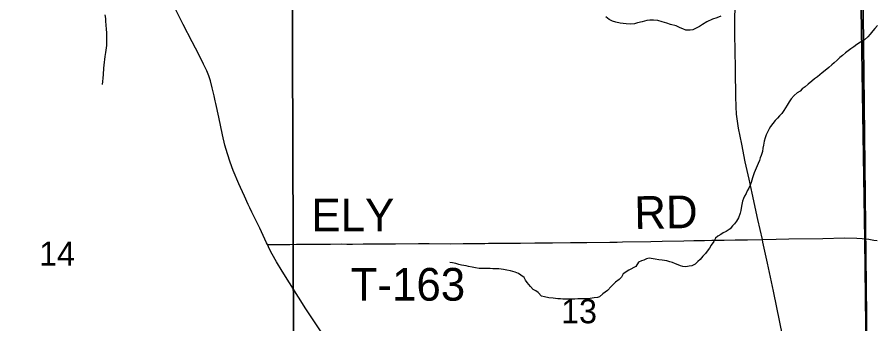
# Model space of a CAD drawing. Extents: x 1985906 to 2360102, y 891258 to 1222054.
# Drawn here: x 2133334 to 2141197, y 1011454 to 1014266 of the extents above; entities that cross this region are included whole.
import ezdxf

# ---------------------------------------------------------------- set-up
doc = ezdxf.new("R2010")
doc.units = 0
for name, color, linetype in [('GM_X_County_Road', 7, 'Continuous'), ('GM_X_Minor_River', 7, 'Continuous'), ('GM_X_Section', 7, 'Continuous'), ('GM_X_Section_Text', 7, 'Continuous'), ('GM_X_Township', 7, 'Continuous'), ('GM_X_Township_Road', 7, 'Continuous'), ('GM_X_Township_Road_Text', 7, 'Continuous')]:
    doc.layers.add(name, color=color, linetype=linetype)

msp = doc.modelspace()

# ---------------------------------------------------------------- linework, layer by layer
at = {"layer": 'GM_X_County_Road'}
for points in [[(2140158.3, 1012227.3), (2140117.5, 1012412.1), (2140064.5, 1012652.5), (2140038.1, 1012781.1), (2140001.8, 1012941.1), (2139969.6, 1013102.2), (2139940.7, 1013247.2), (2139929.8, 1013312), (2139922.3, 1013377.5), (2139917.5, 1013443.2), (2139914.1, 1013541.7), (2139911.7, 1013771.6), (2139909.9, 1013984.8), (2139907.4, 1014083.2), (2139906.9, 1014263.6), (2139907.6, 1014345.6), (2139909, 1014427.7), (2139914.1, 1014657.4), (2139917.8, 1014804.9), (2139920.2, 1014892.1)], [(2135625.6, 1012180.8), (2135617.5, 1012196.9), (2135554.6, 1012330.9), (2135504, 1012434.1), (2135482.1, 1012478.2), (2135464.2, 1012516.9), (2135449.1, 1012549.6), (2135414.8, 1012623.7), (2135378.4, 1012703.6), (2135362.3, 1012738.9), (2135312.4, 1012859), (2135282.8, 1012935.3), (2135258.7, 1013013.3), (2135236.6, 1013092.1), (2135213.7, 1013187.7), (2135179.8, 1013349.4), (2135152.8, 1013473.7), (2135146.9, 1013498.7), (2135137.4, 1013543.8), (2135119.8, 1013618.2), (2135102.7, 1013682.7), (2135087.4, 1013729.7), (2135069.1, 1013775.7), (2135041.4, 1013835.5), (2134996.6, 1013923.4), (2134935.5, 1014039.4), (2134854.6, 1014198.8), (2134773.3, 1014359.4)], [(2140469.4, 1009575.5), (2140468.8, 1009656.7), (2140469.7, 1009935.7), (2140467.3, 1010149), (2140466.6, 1010346.1), (2140466.8, 1010526.5), (2140464.3, 1010591.9), (2140457.6, 1010673.5), (2140445.4, 1010771), (2140420.1, 1010933.1), (2140394.9, 1011078.6), (2140368.7, 1011223.9), (2140346, 1011336.4), (2140259.4, 1011754.3), (2140204, 1012011), (2140163.7, 1012203.8), (2140158.3, 1012227.3)], [(2137200.9, 1009544.9), (2137105.2, 1009725.8), (2136991.5, 1009943.6), (2136875.2, 1010160.5), (2136789.4, 1010319.4), (2136724.3, 1010433.5), (2136640.8, 1010574.9), (2136580.1, 1010672.6), (2136428, 1010906.3), (2136355.7, 1011015.9), (2136293.1, 1011112), (2136221.5, 1011222.1), (2136086, 1011427.5), (2135977.7, 1011592), (2135759, 1011938.9), (2135708.2, 1012023.1), (2135668.6, 1012094.7), (2135645.7, 1012138.9), (2135625.6, 1012180.8)]]:
    msp.add_lwpolyline(points, dxfattribs=at)
at = {"layer": 'GM_X_Minor_River'}
for points in [[(2134137.4, 1014287.4), (2134141.9, 1014255.4), (2134142.2, 1014229.3), (2134147.2, 1014155.2), (2134151.6, 1014121.1), (2134152.6, 1014044.9), (2134151.1, 1014006.8), (2134141.9, 1013942.5), (2134136.4, 1013904.3), (2134127.4, 1013826), (2134125.7, 1013799.9), (2134120.4, 1013741.6), (2134116.9, 1013705.5), (2134115.2, 1013675.4), (2134111.6, 1013649.2)], [(2139778.3, 1014276.3), (2139740.4, 1014259.8), (2139700.4, 1014249.2), (2139648.5, 1014222.4), (2139610.7, 1014197.9), (2139582.8, 1014181.4), (2139522.9, 1014150.6), (2139496.9, 1014148.2), (2139458.7, 1014145.7), (2139428.4, 1014159.3), (2139404.2, 1014167), (2139369.8, 1014186.6), (2139317.5, 1014200), (2139283.2, 1014211.5), (2139240.9, 1014223), (2139200.5, 1014234.5), (2139162.3, 1014240), (2139128.2, 1014239.6), (2139100.1, 1014235.2), (2139056.1, 1014224.6), (2139016.1, 1014214), (2138986.1, 1014205.6), (2138954, 1014201.2), (2138909.8, 1014204.6), (2138855.4, 1014211.9), (2138817.2, 1014219.4), (2138784.9, 1014229), (2138756.6, 1014244.7), (2138724.2, 1014268.3)], [(2141213.3, 1014189.1), (2141189.5, 1014162.7), (2141169.7, 1014140.4), (2141146, 1014110), (2141124.2, 1014085.7), (2141092.4, 1014059.2), (2141056.6, 1014036.6), (2141022.7, 1014016.1), (2140994.9, 1013995.7), (2140969, 1013977.3), (2140945.2, 1013956.9), (2140919.3, 1013938.5), (2140891.5, 1013914.1), (2140867.6, 1013895.7), (2140843.8, 1013873.3), (2140816.1, 1013846.9), (2140794.2, 1013828.5), (2140766.4, 1013804.1), (2140732.6, 1013777.6), (2140706.8, 1013755.2), (2140663.1, 1013718.5), (2140635.2, 1013702.1), (2140611.4, 1013679.7), (2140577.6, 1013653.2), (2140549.8, 1013628.7), (2140524, 1013608.3), (2140504.1, 1013588), (2140476.2, 1013571.6), (2140448.5, 1013547.2), (2140420.7, 1013518.7), (2140403, 1013490.4), (2140385.4, 1013458.1), (2140353.9, 1013409.5), (2140336.1, 1013383.2), (2140316.3, 1013360.9), (2140296.5, 1013340.5), (2140276.7, 1013318.2), (2140253, 1013291.8), (2140233.3, 1013263.5), (2140219.5, 1013243.3), (2140192.1, 1013186.7), (2140182.4, 1013160.5), (2140174.7, 1013130.3), (2140169.2, 1013092.2), (2140163.5, 1013066), (2140157.9, 1013033.8), (2140146.3, 1012997.6), (2140138.6, 1012977.4), (2140130.8, 1012953.3), (2140119.2, 1012925), (2140091.9, 1012860.5), (2140084.1, 1012840.3), (2140078.3, 1012820.2), (2140068.7, 1012792), (2140062.9, 1012771.8), (2140055.2, 1012749.7), (2140045.4, 1012725.5), (2140033.7, 1012699.2), (2140020, 1012673), (2140010.3, 1012650.8), (2139994.5, 1012624.5), (2139984.8, 1012602.3), (2139977, 1012580.2), (2139971.4, 1012548), (2139963.8, 1012513.8), (2139960.1, 1012493.7), (2139954.4, 1012469.5), (2139938.9, 1012425.2), (2139921.2, 1012396.9), (2139903.4, 1012372.6), (2139885.6, 1012352.3), (2139861.9, 1012325.9), (2139826, 1012301.4), (2139800.1, 1012289), (2139778.2, 1012272.7), (2139750.3, 1012258.2), (2139730.4, 1012239.9), (2139712.8, 1012209.6), (2139689.1, 1012175.2), (2139675.4, 1012148.9), (2139651.7, 1012120.5), (2139635.9, 1012100.3), (2139612.1, 1012073.9), (2139588.4, 1012045.5), (2139566.6, 1012025.1)], [(2139566.6, 1012025.1), (2139542.7, 1012002.8), (2139512.8, 1011986.3), (2139488.8, 1011984), (2139458.7, 1011977.6), (2139430.6, 1011979.2), (2139408.4, 1011984.9), (2139386.2, 1011996.7), (2139364, 1012004.4), (2139335.7, 1012016), (2139311.5, 1012023.8), (2139283.3, 1012031.4), (2139239.1, 1012036.8), (2139210.9, 1012040.5), (2139176.7, 1012046), (2139156.6, 1012049.8), (2139120.4, 1012055.3), (2139096.3, 1012051), (2139072.4, 1012038.6), (2139052.4, 1012032.3), (2139024.4, 1012019.9), (2138998.8, 1011979.5), (2138935, 1011946.5), (2138883.3, 1011911.8), (2138867.6, 1011883.4), (2138847.8, 1011861.1), (2138814, 1011836.6), (2138772.3, 1011795.9), (2138738.6, 1011761.4), (2138696.9, 1011728.8), (2138667.1, 1011702.3), (2138647.1, 1011696), (2138619, 1011693.6), (2138580.9, 1011687.1), (2138540.8, 1011684.6), (2138468.5, 1011683.6), (2138440.5, 1011681.2), (2138396.3, 1011680.6), (2138352.1, 1011682), (2138332, 1011681.8), (2138309.9, 1011683.5), (2138285.8, 1011683.2), (2138263.7, 1011686.9), (2138241.5, 1011690.6), (2138201.3, 1011694.1), (2138163.1, 1011701.6), (2138136.9, 1011709.3), (2138106.3, 1011742.9), (2138084, 1011756.7), (2138059.8, 1011770.4), (2138035.3, 1011796.2), (2138002.7, 1011833.8), (2137988.4, 1011855.7), (2137976, 1011879.6), (2137947.7, 1011899.3), (2137923.4, 1011915), (2137893, 1011928.6), (2137852.7, 1011940.1), (2137816.5, 1011947.7), (2137788.3, 1011953.3), (2137766.2, 1011957), (2137746.1, 1011958.8), (2137716, 1011958.4), (2137689.8, 1011960), (2137665.7, 1011961.7), (2137597.4, 1011960.8), (2137565.3, 1011962.4), (2137531.1, 1011967.9), (2137500.9, 1011973.5), (2137466.7, 1011979.1), (2137444.5, 1011984.8), (2137404.3, 1011992.3), (2137378.1, 1011998), (2137349.8, 1012007.7), (2137321.7, 1012013.3), (2137295.5, 1012016.9)]]:
    msp.add_lwpolyline(points, dxfattribs=at)
at = {"layer": 'GM_X_Section'}
for points in [[(2141073.8, 1014909.6), (2141074.1, 1014849.6), (2141132.9, 1009584.8), (2135869.9, 1009550.1), (2135850.9, 1014849.1)], [(2130647.9, 1014808.7), (2135850.9, 1014849.1), (2135869.9, 1009550.1), (2130575.1, 1009477.1), (2130644.2, 1011228.6)], [(2141074.1, 1014849.6), (2144828.1, 1014870.9), (2144878.5, 1009582.1), (2141132.9, 1009584.8)]]:
    msp.add_lwpolyline(points, close=True, dxfattribs=at)
at = {"layer": 'GM_X_Township'}
for points in [[(2131125.3, 1025495.7), (2135644.8, 1025556.9), (2135959.6, 1025551.2), (2140910.9, 1025638.8), (2140957.9, 1024059.1), (2140992.6, 1021457.6), (2140989.6, 1021008.1), (2140995.6, 1020742.8), (2140996.5, 1020683.7), (2141011.9, 1019647.4), (2141011.9, 1019058.8), (2141011, 1017657), (2141011, 1017622.9), (2141097.8, 1012223.7), (2141126.9, 1009599), (2140462.9, 1009595.7), (2137186.3, 1009553.5), (2135789.3, 1009523.9), (2133580.3, 1009513.3), (2133246.9, 1009511.7)], [(2141186.6, 998951), (2141184.7, 999312.3), (2141166.1, 1001591.7), (2141179.8, 1004952.8), (2141126.9, 1009599), (2141097.8, 1012223.7), (2141011, 1017622.9), (2141011, 1017657), (2141011.9, 1019058.8), (2141011.9, 1019647.4), (2140996.5, 1020683.7), (2140995.6, 1020742.8), (2140989.6, 1021008.1), (2140992.6, 1021457.6), (2140957.9, 1024059.1), (2140910.9, 1025638.8)]]:
    msp.add_lwpolyline(points, dxfattribs=at)
at = {"layer": 'GM_X_Township_Road'}
for points in [[(2135625.6, 1012180.8), (2135642.7, 1012181.6), (2135708, 1012182.1), (2135757, 1012182.2), (2135831.2, 1012183.1), (2135892.8, 1012183.9), (2135966.6, 1012184.9), (2136015.2, 1012185.1), (2136050.8, 1012185.3), (2136092.5, 1012185.5), (2136147.2, 1012185.7), (2136201.9, 1012186), (2136305.2, 1012186.5), (2136354, 1012186.2), (2136403.1, 1012186.2), (2136501.5, 1012187.6), (2136600, 1012188.4), (2136796.9, 1012189.2), (2137009.8, 1012190.4), (2137108.2, 1012190.6), (2137304.9, 1012189.5), (2137419.6, 1012190.4), (2137485.1, 1012190.4), (2137583.3, 1012191.5), (2137615.9, 1012191.9), (2137648.6, 1012192.8), (2137697.6, 1012193.2), (2137746.7, 1012193.8), (2137795.8, 1012193.9), (2137877.7, 1012194.3), (2137910.4, 1012194.7), (2137943.1, 1012194.1), (2138073.9, 1012196.3), (2138155.7, 1012196.9), (2138237.6, 1012196.9), (2138401.7, 1012199), (2138549.5, 1012200.4), (2138762.7, 1012202.6), (2138827.9, 1012204.1), (2138876.5, 1012205.6), (2139136.8, 1012210.3), (2139241.9, 1012212.4), (2139438.1, 1012216.3), (2139531.9, 1012217.6), (2139629.3, 1012218.9), (2139694.7, 1012220.2), (2139809.6, 1012222.3), (2139908.2, 1012223.3), (2140023, 1012223.5), (2140154.1, 1012227.2), (2140158.3, 1012227.3)], [(2140158.3, 1012227.3), (2140285.3, 1012230.8), (2140400.1, 1012234.2), (2140711.9, 1012238.2), (2140908.9, 1012242.6), (2141024.1, 1012240.3), (2141073.3, 1012237.1), (2141133.6, 1012229.3)], [(2141133.6, 1012229.3), (2141177.9, 1012223.1), (2141210.1, 1012219.6)]]:
    msp.add_lwpolyline(points, dxfattribs=at)

# ---------------------------------------------------------------- texts
at = {"layer": 'GM_X_Section_Text'}
for s, p in [('14', (2133534.1, 1011986.9)), ('13', (2138314.7, 1011459.5))]:
    msp.add_text(s, height=221, rotation=0.00001, dxfattribs=at).set_placement(p)
at = {"layer": 'GM_X_Township_Road_Text'}
for s, rotation, p in [('RD', 0.98698, (2138988.1, 1012323.6)), ('ELY', 0.00001, (2136028.9, 1012301.6)), ('T-163', 0.00636, (2136388.4, 1011666.6))]:
    msp.add_text(s, height=300, rotation=rotation, dxfattribs=at).set_placement(p)

doc.saveas('drawing.dxf')
